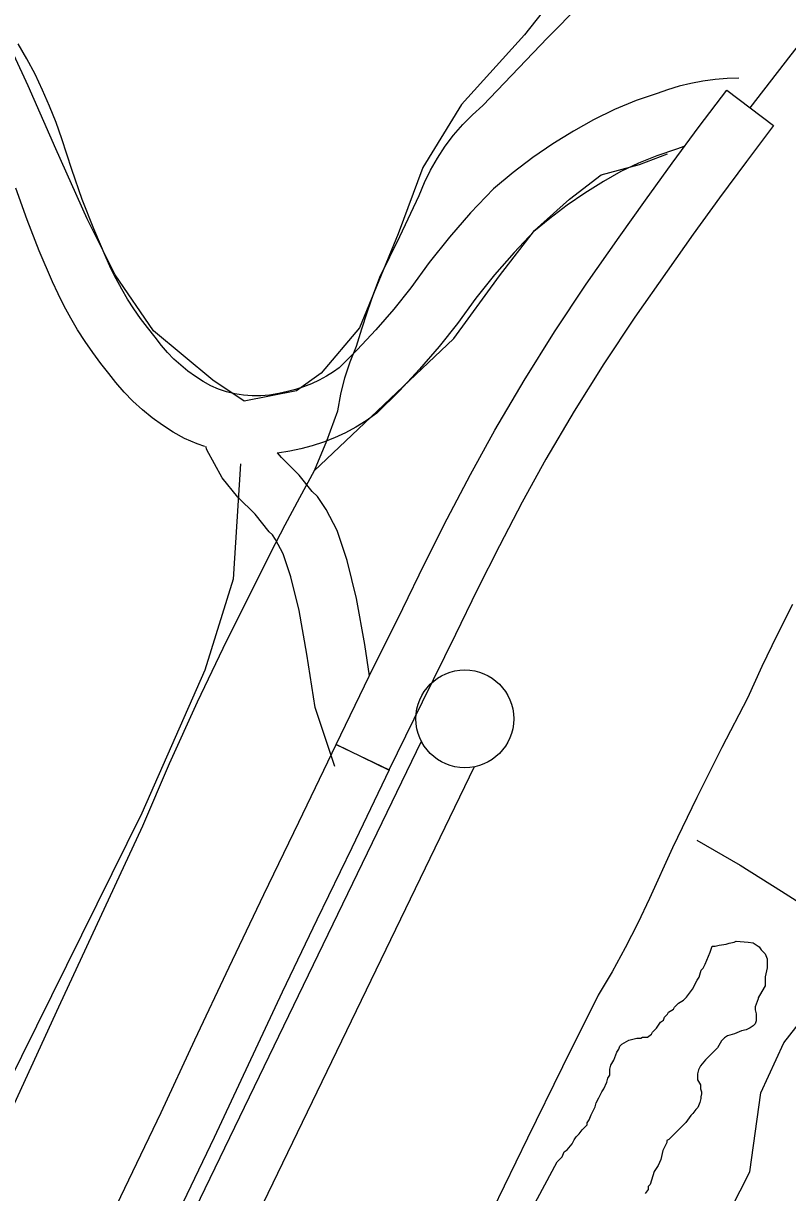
# Model space of a CAD drawing. Extents: x 3172297 to 3210190, y 958463 to 983887.
# Drawn here: x 3186519 to 3186909, y 965086 to 965683 of the extents above; entities that cross this region are included whole.
import ezdxf

# ---------------------------------------------------------------- set-up
doc = ezdxf.new("R2010")
doc.units = 0
for name, color, linetype in [('V-DTCH-CNTR', 7, 'Continuous'), ('V-LEVE-TOET', 7, 'Continuous'), ('V-ROAD-CNTR', 7, 'Continuous'), ('V-SURV-LINE', 7, 'Continuous'), ('V-TOPO-SHOR', 7, 'Continuous')]:
    doc.layers.add(name, color=color, linetype=linetype)

msp = doc.modelspace()

# ---------------------------------------------------------------- linework, layer by layer
at = {"layer": 'V-DTCH-CNTR'}
msp.add_lwpolyline([(3186862.81, 965266.19), (3186884.92, 965253.48), (3186906.06, 965240.16), (3186931.41, 965223.87), (3186958.08, 965206.89), (3186981.07, 965190.85), (3186993.96, 965183.9), (3187010.08, 965179.31), (3187031.71, 965176.84), (3187047.46, 965178.82), (3187087.46, 965180.26), (3187127.65, 965179.43), (3187167.84, 965176.68)], dxfattribs=at)
at = {"layer": 'V-LEVE-TOET'}
for points in [[(3186494.32, 965088.5), (3186536.96, 965181.06), (3186579.88, 965273.49), (3186593.48, 965305.33), (3186607.76, 965336.89), (3186622.69, 965368.13), (3186638.27, 965399.04), (3186645.29, 965413.21), (3186652.52, 965427.28), (3186659.95, 965441.24), (3186667.58, 965455.09), (3186673.78, 965470.18), (3186679.5, 965485.46), (3186680.96, 965493.96), (3186683.05, 965502.36), (3186685.74, 965510.59), (3186689, 965518.58), (3186691.71, 965527.45), (3186694.61, 965536.28), (3186697.67, 965545.05), (3186700.91, 965553.75), (3186711.04, 965574.62), (3186720.93, 965595.6), (3186723.64, 965602.13), (3186726.78, 965608.51), (3186730.33, 965614.7), (3186734.28, 965620.67), (3186738.6, 965626.36), (3186743.26, 965631.77), (3186748.25, 965636.84), (3186753.5, 965641.56), (3186786.62, 965676.02), (3186820.03, 965710.19)], [(3186911.69, 965386.51), (3186903.62, 965370.78), (3186895.96, 965354.86), (3186888.72, 965338.77), (3186875.53, 965313.49), (3186862.77, 965287.98), (3186850.44, 965262.26), (3186838.58, 965236.36), (3186832.61, 965223.72), (3186826.27, 965211.25), (3186819.55, 965198.97), (3186812.48, 965186.91), (3186794.26, 965150.44), (3186776.25, 965113.87), (3186758.44, 965077.19)]]:
    msp.add_lwpolyline(points, dxfattribs=at)
at = {"layer": 'V-ROAD-CNTR'}
for points in [[(3186890.06, 965640.41), (3186910.93, 965667.45), (3186932.18, 965694.19), (3186956.16, 965725.19), (3186980.3, 965756.07), (3187004.59, 965786.83), (3187029.04, 965817.46), (3187068.24, 965867.58), (3187107.85, 965917.38), (3187126.14, 965941.22), (3187144.09, 965965.32), (3187161.68, 965989.69), (3187178.91, 966014.31), (3187195.17, 966039.4), (3187211.17, 966064.65), (3187226.9, 966090.07), (3187242.37, 966115.66)], [(3186626.83, 965494.17), (3186626.86, 965494.16), (3186622.59, 965495.23), (3186618.44, 965496.66), (3186614.52, 965498.37), (3186610.66, 965500.52), (3186606.68, 965503.04), (3186602.85, 965505.8), (3186599.17, 965508.78), (3186595.68, 965511.97), (3186592.39, 965515.36), (3186589.31, 965518.92), (3186586.1, 965523.09), (3186582.17, 965528.02), (3186578.63, 965532.77), (3186575.27, 965537.65), (3186572.07, 965542.64), (3186569.04, 965547.74), (3186566.2, 965552.94), (3186563.55, 965558.23), (3186561.06, 965563.65), (3186554.73, 965578.51), (3186548.86, 965593.56), (3186543.48, 965608.77), (3186538.44, 965624.58), (3186535.51, 965632.91), (3186532.24, 965641.22), (3186528.65, 965649.4), (3186524.76, 965657.45), (3186520.56, 965665.35), (3186516.08, 965673.08)], [(3186884.21, 965655.53), (3186878.38, 965655.36), (3186872.16, 965654.85), (3186865.96, 965654), (3186859.82, 965652.82), (3186853.77, 965651.32), (3186847.83, 965649.5), (3186842.62, 965647.6), (3186831.92, 965644.05), (3186820.8, 965639.52), (3186810.01, 965634.27), (3186799.82, 965628.45), (3186789.29, 965621.93), (3186778.98, 965614.88), (3186769.02, 965607.34), (3186759.04, 965599.03), (3186747.29, 965586.67), (3186736.41, 965574.2), (3186726.08, 965561.26), (3186716.66, 965548.38), (3186708, 965537.42), (3186698.89, 965526.83), (3186689.36, 965516.62), (3186680.06, 965507.45), (3186677.23, 965505.44), (3186673.6, 965503.18), (3186669.83, 965501.14), (3186665.94, 965499.33), (3186661.94, 965497.75), (3186657.87, 965496.41), (3186653.73, 965495.33), (3186649.26, 965494.44), (3186644.5, 965493.58), (3186640.13, 965493.16), (3186635.7, 965493.12), (3186631.27, 965493.45), (3186626.88, 965494.16)], [(3186856.65, 965620.78), (3186852.49, 965619.27), (3186842.31, 965615.89), (3186833.03, 965612.11), (3186824.03, 965607.73), (3186815.16, 965602.66), (3186805.66, 965596.79), (3186796.52, 965590.52), (3186787.67, 965583.84), (3186779.57, 965577.1), (3186769.48, 965566.47), (3186759.45, 965554.97), (3186749.91, 965543.03), (3186740.54, 965530.22), (3186731.15, 965518.34), (3186721.24, 965506.81), (3186710.87, 965495.69), (3186699.39, 965484.37), (3186693.83, 965480.44), (3186688.68, 965477.24), (3186683.33, 965474.33), (3186677.8, 965471.76), (3186672.13, 965469.52), (3186666.34, 965467.62), (3186660.48, 965466.08), (3186654.86, 965464.96), (3186648.6, 965463.83), (3186648.47, 965463.82)], [(3186611.57, 965467.3), (3186607.53, 965468.68), (3186601.19, 965471.47), (3186595.34, 965474.71), (3186589.88, 965478.17), (3186584.62, 965481.95), (3186579.58, 965486.05), (3186574.79, 965490.43), (3186570.27, 965495.07), (3186566.05, 965499.95), (3186562.49, 965504.59), (3186558.4, 965509.71), (3186554.25, 965515.29), (3186550.29, 965521.03), (3186546.52, 965526.9), (3186542.97, 965532.9), (3186539.63, 965539.01), (3186536.5, 965545.23), (3186533.62, 965551.5), (3186526.94, 965567.19), (3186520.74, 965583.1), (3186515.04, 965599.21)], [(3186677.86, 965303.82), (3186667.8, 965333.93), (3186663.67, 965361.24), (3186659.65, 965383.48), (3186655.4, 965400.73), (3186651.52, 965412.44), (3186647.57, 965419.81), (3186645.99, 965422.26), (3186644.31, 965423.79), (3186637.24, 965432.72), (3186628.43, 965441.46), (3186620.39, 965451.23), (3186612.44, 965465.66), (3186611.93, 965467.37)], [(3186695.68, 965350.2), (3186693.27, 965366.15), (3186689, 965389.73), (3186684.25, 965409.06), (3186679.18, 965424.33), (3186673.45, 965435.04), (3186669.08, 965441.81), (3186666.31, 965444.34), (3186659.65, 965452.74), (3186650.64, 965461.69), (3186648.62, 965464.15)], [(3186527.27, 964997.97), (3186589.15, 965127.09), (3186606.45, 965164.2), (3186623.97, 965201.35), (3186641.68, 965238.41), (3186659.53, 965275.33), (3186678.56, 965315.06), (3186705.61, 965302.09), (3186686.56, 965262.32), (3186668.72, 965225.41), (3186651.07, 965188.48), (3186633.61, 965151.46), (3186616.27, 965114.26), (3186554.34, 964985.05)]]:
    msp.add_lwpolyline(points, dxfattribs=at)
msp.add_lwpolyline([(3186678.6, 965315.14), (3186695.53, 965349.9), (3186712.65, 965384.5), (3186723.75, 965407.42), (3186735.3, 965430.32), (3186747.22, 965453.04), (3186759.57, 965475.69), (3186774.55, 965500.99), (3186790.14, 965525.85), (3186806.34, 965550.29), (3186823.08, 965574.2), (3186836.56, 965593.2), (3186850.23, 965612.1), (3186864.09, 965630.86), (3186878.08, 965649.44), (3186902.04, 965631.39), (3186888.14, 965612.93), (3186874.45, 965594.39), (3186860.95, 965575.73), (3186847.61, 965556.92), (3186831.14, 965533.4), (3186815.35, 965509.58), (3186800.17, 965485.38), (3186785.65, 965460.87), (3186773.68, 965438.89), (3186761.98, 965416.6), (3186750.65, 965394.12), (3186739.6, 965371.3), (3186722.46, 965336.68), (3186705.57, 965302.01)], close=True, dxfattribs=at)
at = {"layer": 'V-SURV-LINE'}
for points in [[(3186498.68, 964854.65), (3186722.12, 965316.71)], [(3186749.12, 965303.64), (3186525.68, 964841.58)]]:
    msp.add_lwpolyline(points, dxfattribs=at)
msp.add_circle((3186744.32, 965328.16), 25, dxfattribs=at)
at = {"layer": 'V-TOPO-SHOR'}
for points in [[(3186521.25, 965651.5), (3186498.16, 965701.55), (3186412.65, 965782.11), (3186337.83, 965851.93), (3186277.28, 965914.58), (3186252.34, 965937.85), (3186234.53, 965953.96), (3186229.19, 965961.12), (3186227.41, 965964.69), (3186229.23, 965977.19), (3186247.29, 966061.06), (3186308.56, 966287.67), (3186413.22, 966732.01), (3186537.76, 967274.5), (3186588.28, 967488.64), (3186595.48, 967511.83), (3186597.29, 967518.97), (3186606.74, 967526.91)], [(3187480.26, 966683.54), (3187358.98, 966504.69), (3187246.02, 966313.92), (3187145.59, 966133.83), (3187077.51, 966041.15), (3186950.32, 965871.84), (3186866.16, 965775.63), (3186799.93, 965709.73), (3186774.86, 965677.66), (3186742.63, 965642.03), (3186722.91, 965609.93), (3186710.33, 965576.04), (3186690.57, 965527.88), (3186670.87, 965504.72), (3186658.35, 965495.82), (3186631.55, 965490.53), (3186615.51, 965501.28), (3186585.22, 965526.36), (3186565.65, 965554.97), (3186551.43, 965583.58), (3186535.45, 965619.33), (3186521.25, 965651.5)], [(3186667.17, 965454.73), (3186738.76, 965522.4), (3186762.05, 965554.49), (3186779.97, 965577.65), (3186797.86, 965593.68), (3186813.96, 965606.14), (3186833.62, 965611.45), (3186847.91, 965616.77)], [(3186629.69, 965458.4), (3186625.97, 965399.48), (3186611.57, 965353.09), (3186579.25, 965279.97), (3186471.58, 965062.4), (3186265.14, 964612.96), (3186236.42, 964552.32), (3186300.66, 964536.09)], [(3186881.85, 965214.13), (3186882.86, 965214.64), (3186888.98, 965214.15), (3186891.52, 965213.65), (3186894.59, 965211.62), (3186895.61, 965210.1), (3186897.66, 965208.07), (3186898.68, 965205.52), (3186898.7, 965200.94), (3186897.69, 965196.35), (3186897.71, 965191.77), (3186896.08, 965188.8), (3186894.16, 965185.65), (3186894.17, 965185.14), (3186892.65, 965181.06), (3186892.65, 965179.53), (3186893.17, 965177.5), (3186893.18, 965173.93), (3186892.68, 965172.4), (3186891.66, 965171.38), (3186890.14, 965170.36), (3186888.1, 965169.33), (3186885.56, 965168.81), (3186882, 965167.27), (3186878.44, 965166.24), (3186876.91, 965165.22), (3186875.39, 965163.69), (3186873.37, 965160.12), (3186867.27, 965153.99), (3186864.74, 965150.92), (3186863.73, 965148.88), (3186863.22, 965146.84), (3186863.23, 965143.79), (3186864.77, 965141.24), (3186864.77, 965139.21), (3186865.29, 965137.68), (3186865.29, 965136.66), (3186864.79, 965135.13), (3186864.79, 965134.12), (3186864.29, 965132.08), (3186863.28, 965129.53), (3186862.26, 965128.51), (3186860.74, 965126.46), (3186859.73, 965125.44), (3186857.19, 965121.87), (3186848.56, 965113.18), (3186847.55, 965112.67), (3186847.55, 965111.65), (3186845.53, 965107.57), (3186844.52, 965102.98), (3186843, 965099.93), (3186840.98, 965096.86), (3186838.96, 965090.24), (3186837.95, 965089.21), (3186837.95, 965087.69), (3186836.43, 965085.64)], [(3186863.07, 965194.71), (3186864.08, 965196.24), (3186865.09, 965199.81), (3186866.1, 965200.84), (3186867.12, 965202.88), (3186869.64, 965208.99), (3186870.65, 965212.05), (3186872.18, 965212.06), (3186874.21, 965212.57), (3186877.78, 965213.09), (3186879.3, 965213.61), (3186881.85, 965214.13)], [(3186778.91, 965078.33), (3186791.56, 965101.8), (3186794.1, 965104.35), (3186795.11, 965106.9), (3186796.63, 965107.92), (3186799.17, 965110.98), (3186800.18, 965113.03), (3186801.2, 965114.56), (3186802.72, 965116.09), (3186804.24, 965118.13), (3186806.78, 965120.69), (3186806.77, 965121.71), (3186807.79, 965123.23), (3186808.8, 965125.79), (3186810.82, 965129.87), (3186811.33, 965131.9), (3186812.85, 965134.46), (3186814.36, 965137.52), (3186815.38, 965139.05), (3186816.89, 965142.62), (3186817.4, 965144.66), (3186818.41, 965146.19), (3186818.4, 965149.24), (3186818.9, 965151.28), (3186820.42, 965153.83), (3186821.94, 965157.91), (3186822.95, 965159.44), (3186823.45, 965160.97), (3186824.47, 965162), (3186828.03, 965164.04), (3186832.1, 965165.08), (3186834.14, 965165.08), (3186835.15, 965165.59), (3186837.7, 965165.6), (3186839.73, 965167.14), (3186840.24, 965168.16), (3186842.27, 965170.2), (3186844.29, 965173.26), (3186845.82, 965174.29), (3186846.32, 965175.82), (3186847.85, 965177.35), (3186848.35, 965178.37), (3186850.89, 965179.91), (3186851.4, 965180.93), (3186853.43, 965182.97), (3186855.97, 965184.51), (3186857.49, 965186.04), (3186860.54, 965190.12), (3186863.07, 965194.71)], [(3186874.87, 965067.27), (3186889.82, 965096.71), (3186895.58, 965137.11), (3186907.28, 965162.58), (3186918.41, 965176.78), (3186942.97, 965175.28), (3186971.44, 965158.48), (3186997.07, 965151.09), (3187017.67, 965148.78), (3187032.62, 965151.11), (3187049.74, 965162.35), (3187098.48, 965163.47), (3187154.29, 965154.95), (3187203.78, 965144.02), (3187222.37, 965134.85), (3187221.8, 965121.82), (3187214.36, 965110.27), (3187191.32, 965078.43)]]:
    msp.add_lwpolyline(points, dxfattribs=at)

doc.saveas('drawing.dxf')
